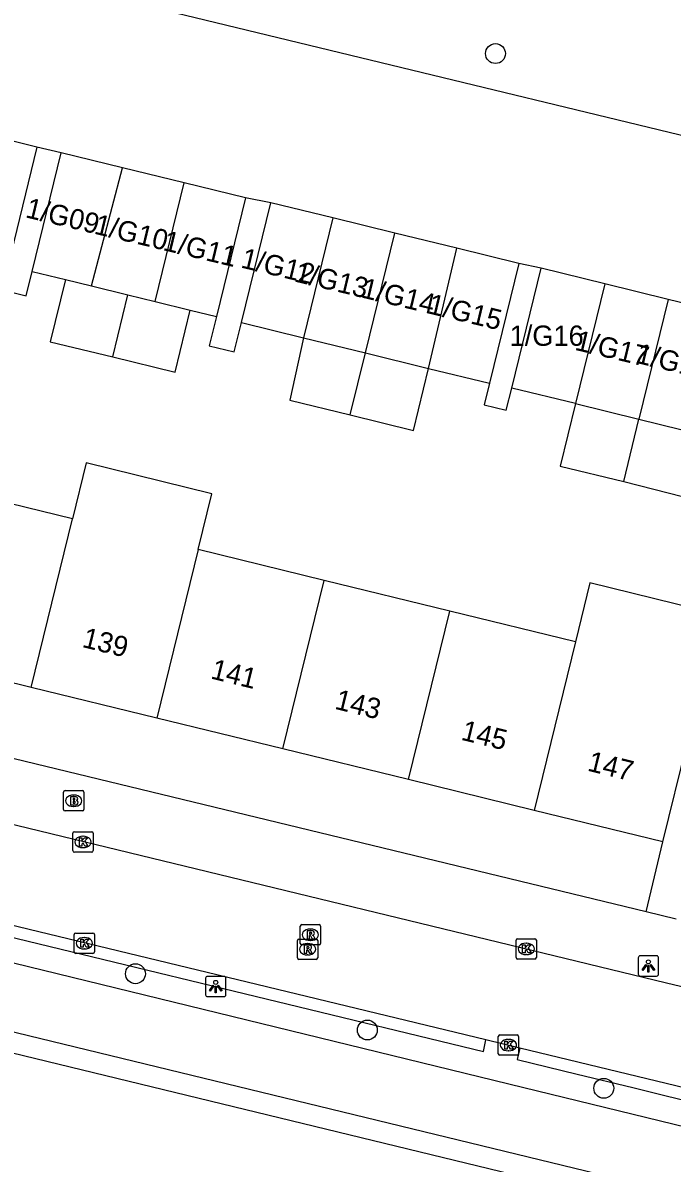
# Model space of a CAD drawing. Extents: x 162812 to 163818, y 381639 to 382470.
# Drawn here: x 163599.1 to 163631, y 382246.1 to 382302.2 of the extents above; entities that cross this region are included whole.
import ezdxf

# ---------------------------------------------------------------- set-up
doc = ezdxf.new("R2010")
doc.units = 0
for name, color, linetype in [('IMGEO_Boom', 7, 'Continuous'), ('IMGEO_Brandkraan', 7, 'Continuous'), ('IMGEO_Groenvoorziening', 7, 'Continuous'), ('IMGEO_Haag', 7, 'Continuous'), ('IMGEO_Kolk', 7, 'Continuous'), ('IMGEO_Lichtpunt', 7, 'Continuous'), ('IMGEO_Pand', 7, 'Continuous'), ('IMGEO_Pand_nummerreeks', 7, 'Continuous'), ('IMGEO_Rijbaan_lokaal_open', 7, 'Continuous'), ('IMGEO_Rioolput', 7, 'Continuous'), ('IMGEO_Voetpad_open', 7, 'Continuous'), ('IMGEO_Waterloop', 7, 'Continuous')]:
    doc.layers.add(name, color=color, linetype=linetype)

msp = doc.modelspace()

# ---------------------------------------------------------------- linework, layer by layer
at = {"layer": 'IMGEO_Boom'}
for centre in [(163622.304, 382300.712), (163604.592, 382255.421), (163616, 382252.65), (163627.632, 382249.782)]:
    msp.add_circle(centre, 0.489, dxfattribs=at)
at = {"layer": 'IMGEO_Brandkraan'}
for p, q in [((163601.052, 382263.507), (163601.052, 382264.359)), ((163601.127, 382264.433), (163601.979, 382264.433)), ((163602.053, 382264.359), (163602.053, 382263.507)), ((163601.54, 382264.213), (163601.565, 382264.213)), ((163601.979, 382263.433), (163601.127, 382263.433)), ((163601.563, 382263.653), (163601.538, 382263.653))]:
    msp.add_line(p, q, dxfattribs=at)
for points in [[(163601.052, 382263.507), (163601.052, 382264.359)], [(163601.127, 382264.433), (163601.979, 382264.433)], [(163602.053, 382264.359), (163602.053, 382263.507)], [(163601.4, 382264.133), (163601.4, 382263.733), (163601.613, 382263.733)], [(163601.631, 382264.133), (163601.4, 382264.133)], [(163601.579, 382264.052), (163601.525, 382264.052), (163601.525, 382263.976)], [(163601.525, 382263.976), (163601.578, 382263.976)], [(163601.587, 382263.9), (163601.525, 382263.9), (163601.525, 382263.819)], [(163601.525, 382263.819), (163601.587, 382263.819)], [(163601.979, 382263.433), (163601.127, 382263.433)]]:
    msp.add_lwpolyline(points, dxfattribs=at)
for centre, radius, start, end in [((163601.129, 382264.357), 0.0765, 91.552, 178.448), ((163601.129, 382264.357), 0.0765, 91.552, 178.448), ((163601.977, 382264.357), 0.0765, 1.552, 88.448), ((163601.977, 382264.357), 0.0765, 1.552, 88.448), ((163601.58, 382264.014), 0.0379, 267.8285, 90.9355), ((163601.588, 382263.859), 0.0404, 269.8759, 90.5077), ((163601.619, 382263.984), 0.251, 268.6676, 293.5347), ((163601.635, 382263.988), 0.145, 59.4692, 91.5367), ((163601.66, 382264.035), 0.0922, 285.5137, 58.1501), ((163601.665, 382263.843), 0.105, 301.3115, 78.989), ((163601.129, 382263.509), 0.0765, 181.552, 268.448), ((163601.129, 382263.509), 0.0765, 181.552, 268.448), ((163601.977, 382263.509), 0.0765, 271.552, 358.448), ((163601.977, 382263.509), 0.0765, 271.552, 358.448)]:
    msp.add_arc(centre, radius, start, end, dxfattribs=at)
for centre, major_axis, ratio, start_param, end_param in [((163601.539, 382263.933), (-0.387, 0.002), 0.722429, 4.712389, 7.853982), ((163601.564, 382263.933), (-0.39, 0.002), 0.717154, 1.570796, 4.712389)]:
    msp.add_ellipse(centre, major_axis=major_axis, ratio=ratio, start_param=start_param, end_param=end_param, dxfattribs=at)
at = {"layer": 'IMGEO_Groenvoorziening'}
for points in [[(163754.822, 382214.356), (163737.29, 382217.945), (163735.758, 382219.218), (163605.062, 382250.972), (163534.615, 382268.088)], [(163568.209, 382263.389), (163572.066, 382262.432), (163622.957, 382250), (163648.57, 382243.743), (163648.937, 382244.999)]]:
    msp.add_lwpolyline(points, dxfattribs=at)
at = {"layer": 'IMGEO_Haag'}
for points in [[(163581.234, 382261.984), (163581.099, 382261.439), (163621.711, 382251.597), (163621.835, 382252.168)], [(163623.5, 382251.765), (163623.369, 382251.195), (163626.325, 382250.479), (163629.057, 382249.817), (163630.706, 382249.417), (163648.937, 382244.999)]]:
    msp.add_lwpolyline(points, dxfattribs=at)
at = {"layer": 'IMGEO_Kolk'}
for p, q in [((163601.511, 382261.48), (163601.511, 382262.332)), ((163601.586, 382262.406), (163602.438, 382262.406)), ((163601.999, 382262.186), (163602.024, 382262.186)), ((163602.512, 382262.332), (163602.512, 382261.48)), ((163602.022, 382261.626), (163601.997, 382261.626)), ((163602.438, 382261.406), (163601.586, 382261.406)), ((163601.576, 382256.497), (163601.576, 382257.349)), ((163601.651, 382257.423), (163602.503, 382257.423)), ((163602.064, 382257.203), (163602.089, 382257.203)), ((163602.577, 382257.349), (163602.577, 382256.497)), ((163623.318, 382256.217), (163623.318, 382257.069)), ((163623.393, 382257.143), (163624.245, 382257.143)), ((163624.319, 382257.069), (163624.319, 382256.217)), ((163602.503, 382256.423), (163601.651, 382256.423)), ((163602.087, 382256.643), (163602.062, 382256.643)), ((163623.806, 382256.923), (163623.831, 382256.923)), ((163624.245, 382256.143), (163623.393, 382256.143)), ((163623.829, 382256.363), (163623.804, 382256.363)), ((163622.442, 382251.481), (163622.442, 382252.333)), ((163622.517, 382252.407), (163623.369, 382252.407)), ((163622.93, 382252.187), (163622.955, 382252.187)), ((163623.443, 382252.333), (163623.443, 382251.481)), ((163623.369, 382251.407), (163622.517, 382251.407)), ((163622.953, 382251.627), (163622.928, 382251.627))]:
    msp.add_line(p, q, dxfattribs=at)
for points in [[(163601.511, 382261.48), (163601.511, 382262.332)], [(163601.586, 382262.406), (163602.438, 382262.406)], [(163601.832, 382262.106), (163601.955, 382262.106), (163601.955, 382261.955), (163602.085, 382262.106), (163602.249, 382262.106), (163602.103, 382261.955), (163602.256, 382261.706), (163602.104, 382261.706), (163602.019, 382261.87), (163601.955, 382261.803), (163601.955, 382261.706), (163601.832, 382261.706), (163601.832, 382262.106)], [(163602.512, 382262.332), (163602.512, 382261.48)], [(163602.438, 382261.406), (163601.586, 382261.406)], [(163601.576, 382256.497), (163601.576, 382257.349)], [(163601.651, 382257.423), (163602.503, 382257.423)], [(163601.897, 382257.123), (163602.02, 382257.123), (163602.02, 382256.972), (163602.15, 382257.123), (163602.314, 382257.123), (163602.168, 382256.972), (163602.321, 382256.723), (163602.169, 382256.723), (163602.084, 382256.887), (163602.02, 382256.82), (163602.02, 382256.723), (163601.897, 382256.723), (163601.897, 382257.123)], [(163602.577, 382257.349), (163602.577, 382256.497)], [(163623.318, 382256.217), (163623.318, 382257.069)], [(163623.393, 382257.143), (163624.245, 382257.143)], [(163624.319, 382257.069), (163624.319, 382256.217)], [(163602.503, 382256.423), (163601.651, 382256.423)], [(163623.639, 382256.843), (163623.762, 382256.843), (163623.762, 382256.692), (163623.892, 382256.843), (163624.056, 382256.843), (163623.91, 382256.692), (163624.063, 382256.443), (163623.911, 382256.443), (163623.826, 382256.607), (163623.762, 382256.54), (163623.762, 382256.443), (163623.639, 382256.443), (163623.639, 382256.843)], [(163624.245, 382256.143), (163623.393, 382256.143)], [(163622.442, 382251.481), (163622.442, 382252.333)], [(163622.517, 382252.407), (163623.369, 382252.407)], [(163622.763, 382252.107), (163622.886, 382252.107), (163622.886, 382251.956), (163623.016, 382252.107), (163623.18, 382252.107), (163623.034, 382251.956), (163623.187, 382251.707), (163623.035, 382251.707), (163622.95, 382251.871), (163622.886, 382251.804), (163622.886, 382251.707), (163622.763, 382251.707), (163622.763, 382252.107)], [(163623.443, 382252.333), (163623.443, 382251.481)], [(163623.369, 382251.407), (163622.517, 382251.407)]]:
    msp.add_lwpolyline(points, dxfattribs=at)
for centre, start, end in [((163601.588, 382262.33), 91.552, 178.448), ((163601.588, 382262.33), 91.552, 178.448), ((163602.436, 382262.33), 1.552, 88.448), ((163602.436, 382262.33), 1.552, 88.448), ((163601.588, 382261.482), 181.552, 268.448), ((163601.588, 382261.482), 181.552, 268.448), ((163602.436, 382261.482), 271.552, 358.448), ((163602.436, 382261.482), 271.552, 358.448), ((163601.653, 382257.347), 91.552, 178.448), ((163601.653, 382257.347), 91.552, 178.448), ((163602.501, 382257.347), 1.552, 88.448), ((163602.501, 382257.347), 1.552, 88.448), ((163623.395, 382257.067), 91.552, 178.448), ((163623.395, 382257.067), 91.552, 178.448), ((163624.243, 382257.067), 1.552, 88.448), ((163624.243, 382257.067), 1.552, 88.448), ((163601.653, 382256.499), 181.552, 268.448), ((163601.653, 382256.499), 181.552, 268.448), ((163602.501, 382256.499), 271.552, 358.448), ((163602.501, 382256.499), 271.552, 358.448), ((163623.395, 382256.219), 181.552, 268.448), ((163623.395, 382256.219), 181.552, 268.448), ((163624.243, 382256.219), 271.552, 358.448), ((163624.243, 382256.219), 271.552, 358.448), ((163622.519, 382252.331), 91.552, 178.448), ((163622.519, 382252.331), 91.552, 178.448), ((163623.367, 382252.331), 1.552, 88.448), ((163623.367, 382252.331), 1.552, 88.448), ((163622.519, 382251.483), 181.552, 268.448), ((163622.519, 382251.483), 181.552, 268.448), ((163623.367, 382251.483), 271.552, 358.448), ((163623.367, 382251.483), 271.552, 358.448)]:
    msp.add_arc(centre, 0.0765, start, end, dxfattribs=at)
for centre, major_axis, ratio, start_param, end_param in [((163601.998, 382261.906), (-0.387, 0.002), 0.722429, 4.712389, 7.853982), ((163602.023, 382261.906), (-0.39, 0.002), 0.717154, 1.570796, 4.712389), ((163602.063, 382256.923), (-0.387, 0.002), 0.722429, 4.712389, 7.853982), ((163602.088, 382256.923), (-0.39, 0.002), 0.717154, 1.570796, 4.712389), ((163623.805, 382256.643), (-0.387, 0.002), 0.722429, 4.712389, 7.853982), ((163623.83, 382256.643), (-0.39, 0.002), 0.717154, 1.570796, 4.712389), ((163622.929, 382251.907), (-0.387, 0.002), 0.722429, 4.712389, 7.853982), ((163622.954, 382251.907), (-0.39, 0.002), 0.717154, 1.570796, 4.712389)]:
    msp.add_ellipse(centre, major_axis=major_axis, ratio=ratio, start_param=start_param, end_param=end_param, dxfattribs=at)
at = {"layer": 'IMGEO_Lichtpunt'}
for p, q in [((163629.329, 382256.207), (163629.329, 382255.4)), ((163629.329, 382256.207), (163629.329, 382255.4)), ((163630.231, 382256.302), (163629.423, 382256.302)), ((163630.231, 382256.302), (163629.423, 382256.302)), ((163630.325, 382255.4), (163630.325, 382256.207)), ((163630.325, 382255.4), (163630.325, 382256.207)), ((163629.423, 382255.306), (163630.231, 382255.306)), ((163629.423, 382255.306), (163630.231, 382255.306)), ((163608.043, 382255.195), (163608.043, 382254.388)), ((163608.043, 382255.195), (163608.043, 382254.388)), ((163608.945, 382255.29), (163608.137, 382255.29)), ((163608.945, 382255.29), (163608.137, 382255.29)), ((163609.039, 382254.388), (163609.039, 382255.195)), ((163609.039, 382254.388), (163609.039, 382255.195)), ((163608.137, 382254.294), (163608.945, 382254.294)), ((163608.137, 382254.294), (163608.945, 382254.294))]:
    msp.add_line(p, q, dxfattribs=at)
for points in [[(163629.703, 382255.871), (163629.742, 382255.843), (163629.554, 382255.581), (163629.516, 382255.608), (163629.703, 382255.871)], [(163629.915, 382255.843), (163629.953, 382255.87), (163630.14, 382255.608), (163630.101, 382255.58), (163629.915, 382255.843)], [(163629.805, 382255.823), (163629.852, 382255.823), (163629.852, 382255.501), (163629.805, 382255.501), (163629.805, 382255.823)], [(163608.417, 382254.859), (163608.456, 382254.831), (163608.268, 382254.569), (163608.23, 382254.596), (163608.417, 382254.859)], [(163608.519, 382254.811), (163608.566, 382254.811), (163608.566, 382254.489), (163608.519, 382254.489), (163608.519, 382254.811)], [(163608.629, 382254.831), (163608.667, 382254.858), (163608.854, 382254.596), (163608.815, 382254.568), (163608.629, 382254.831)]]:
    msp.add_lwpolyline(points, dxfattribs=at)
for centre in [(163629.828, 382256.005), (163608.542, 382254.993)]:
    msp.add_circle(centre, 0.0994, dxfattribs=at)
for centre, start, end in [((163629.423, 382256.207), 90, 180), ((163629.423, 382256.207), 90, 180), ((163630.231, 382256.207), 0, 90), ((163630.231, 382256.207), 0, 90), ((163629.423, 382255.4), 180, 270), ((163629.423, 382255.4), 180, 270), ((163630.231, 382255.4), 270, 0), ((163630.231, 382255.4), 270, 360), ((163608.137, 382255.195), 90, 180), ((163608.137, 382255.195), 90, 180), ((163608.945, 382255.195), 0, 90), ((163608.945, 382255.195), 0, 90), ((163608.137, 382254.388), 180, 270), ((163608.137, 382254.388), 180, 270), ((163608.945, 382254.388), 270, 0), ((163608.945, 382254.388), 270, 360)]:
    msp.add_arc(centre, 0.0946, start, end, dxfattribs=at)
at = {"layer": 'IMGEO_Pand'}
for points in [[(163599.748, 382296.105), (163596.888, 382296.805)], [(163599.748, 382296.105), (163598.325, 382290.292)], [(163599.515, 382289.993), (163600.939, 382295.831)], [(163603.961, 382295.092), (163600.939, 382295.831)], [(163602.43, 382289.28), (163603.961, 382295.092)], [(163606.982, 382294.352), (163603.961, 382295.092)], [(163605.554, 382288.515), (163606.982, 382294.352)], [(163610.004, 382293.613), (163606.982, 382294.352)], [(163610.004, 382293.613), (163608.575, 382287.775)], [(163609.801, 382287.475), (163611.245, 382293.373)], [(163614.298, 382292.626), (163611.245, 382293.373)], [(163614.298, 382292.626), (163612.854, 382286.728)], [(163617.352, 382291.878), (163614.298, 382292.626)], [(163615.908, 382285.98), (163617.352, 382291.878)], [(163620.405, 382291.13), (163617.352, 382291.878)], [(163619.015, 382285.219), (163620.405, 382291.13)], [(163623.458, 382290.383), (163620.405, 382291.13)], [(163623.458, 382290.383), (163622.014, 382284.485)], [(163623.103, 382284.25), (163624.545, 382290.143)], [(163627.69, 382289.373), (163624.545, 382290.143)], [(163599.515, 382289.993), (163601.154, 382289.592)], [(163601.154, 382289.592), (163600.404, 382286.53), (163603.472, 382285.778)], [(163601.154, 382289.592), (163602.43, 382289.28)], [(163602.43, 382289.28), (163604.222, 382288.841)], [(163627.69, 382289.373), (163626.246, 382283.481)], [(163630.806, 382288.61), (163627.69, 382289.373)], [(163603.472, 382285.778), (163604.222, 382288.841)], [(163604.222, 382288.841), (163605.554, 382288.515)], [(163605.554, 382288.515), (163607.29, 382288.09)], [(163630.806, 382288.61), (163629.364, 382282.718)], [(163633.924, 382287.847), (163630.806, 382288.61)], [(163603.472, 382285.778), (163606.54, 382285.027), (163607.29, 382288.09)], [(163607.29, 382288.09), (163608.575, 382287.775)], [(163609.801, 382287.475), (163612.854, 382286.728)], [(163612.854, 382286.728), (163612.179, 382283.656), (163615.16, 382282.926)], [(163612.854, 382286.728), (163615.908, 382285.98)], [(163615.16, 382282.926), (163615.908, 382285.98)], [(163615.908, 382285.98), (163619.015, 382285.219)], [(163615.16, 382282.926), (163618.267, 382282.165), (163619.015, 382285.219)], [(163619.015, 382285.219), (163622.014, 382284.485)], [(163626.246, 382283.481), (163623.103, 382284.25)], [(163626.246, 382283.481), (163625.492, 382280.405), (163628.611, 382279.642)], [(163626.246, 382283.481), (163629.364, 382282.718)], [(163628.611, 382279.642), (163629.364, 382282.718)], [(163629.364, 382282.718), (163632.483, 382281.954)], [(163607.683, 382276.298), (163608.356, 382279.048), (163602.17, 382280.562), (163601.497, 382277.812)], [(163628.611, 382279.642), (163634.46, 382278.15)], [(163601.497, 382277.812), (163595.312, 382279.326)], [(163599.466, 382269.517), (163601.497, 382277.812)], [(163607.683, 382276.298), (163605.652, 382268.002)], [(163613.868, 382274.784), (163607.683, 382276.298)], [(163611.836, 382266.488), (163613.868, 382274.784)], [(163620.054, 382273.269), (163613.868, 382274.784)], [(163633.282, 382273.106), (163626.949, 382274.656), (163626.239, 382271.755)], [(163618.023, 382264.974), (163620.054, 382273.269)], [(163626.239, 382271.755), (163620.054, 382273.269)], [(163630.541, 382261.909), (163631.73, 382266.766), (163632.572, 382270.205), (163633.282, 382273.106)], [(163626.239, 382271.755), (163624.208, 382263.459)], [(163599.466, 382269.517), (163593.282, 382271.031)], [(163605.652, 382268.002), (163599.466, 382269.517)], [(163611.836, 382266.488), (163605.652, 382268.002)], [(163618.023, 382264.974), (163611.836, 382266.488)], [(163624.208, 382263.459), (163618.023, 382264.974)], [(163630.541, 382261.909), (163624.208, 382263.459)]]:
    msp.add_lwpolyline(points, dxfattribs=at)
at = {"layer": 'IMGEO_Rijbaan_lokaal_open'}
for points in [[(163586.764, 382307.529), (163636.405, 382295.498)], [(163600.939, 382295.831), (163599.748, 382296.105)], [(163611.245, 382293.373), (163610.004, 382293.613)], [(163624.545, 382290.143), (163623.458, 382290.383)], [(163570.121, 382269.682), (163630.719, 382254.979), (163634.38, 382254.107), (163646.325, 382251.195)], [(163621.835, 382252.168), (163581.234, 382261.984)], [(163623.5, 382251.765), (163621.835, 382252.168)], [(163645.168, 382246.526), (163623.5, 382251.765)]]:
    msp.add_lwpolyline(points, dxfattribs=at)
at = {"layer": 'IMGEO_Rioolput'}
for p, q in [((163612.698, 382256.912), (163612.698, 382257.764)), ((163612.773, 382257.838), (163613.625, 382257.838)), ((163613.186, 382257.618), (163613.211, 382257.618)), ((163613.699, 382257.764), (163613.699, 382256.912)), ((163612.559, 382256.201), (163612.559, 382257.053)), ((163612.634, 382257.127), (163613.486, 382257.127)), ((163613.209, 382257.058), (163613.184, 382257.058)), ((163613.56, 382257.053), (163613.56, 382256.201)), ((163613.625, 382256.838), (163612.773, 382256.838)), ((163613.047, 382256.907), (163613.072, 382256.907)), ((163613.486, 382256.127), (163612.634, 382256.127)), ((163613.07, 382256.347), (163613.045, 382256.347))]:
    msp.add_line(p, q, dxfattribs=at)
for points in [[(163612.698, 382256.912), (163612.698, 382257.764)], [(163612.773, 382257.838), (163613.625, 382257.838)], [(163613.699, 382257.764), (163613.699, 382256.912)], [(163612.559, 382256.201), (163612.559, 382257.053)], [(163612.634, 382257.127), (163613.486, 382257.127)], [(163613.287, 382257.536), (163613.035, 382257.538), (163613.035, 382257.138)], [(163613.035, 382257.138), (163613.159, 382257.138), (163613.159, 382257.3), (163613.17, 382257.3)], [(163613.213, 382257.457), (163613.159, 382257.457), (163613.159, 382257.376)], [(163613.159, 382257.376), (163613.211, 382257.376)], [(163613.217, 382257.271), (163613.288, 382257.138), (163613.428, 382257.138), (163613.363, 382257.264)], [(163613.56, 382257.053), (163613.56, 382256.201)], [(163613.625, 382256.838), (163612.773, 382256.838)], [(163613.148, 382256.825), (163612.896, 382256.827), (163612.896, 382256.427)], [(163612.896, 382256.427), (163613.02, 382256.427), (163613.02, 382256.589), (163613.031, 382256.589)], [(163613.074, 382256.746), (163613.02, 382256.746), (163613.02, 382256.665)], [(163613.02, 382256.665), (163613.072, 382256.665)], [(163613.078, 382256.56), (163613.149, 382256.427), (163613.289, 382256.427), (163613.224, 382256.553)], [(163613.486, 382256.127), (163612.634, 382256.127)]]:
    msp.add_lwpolyline(points, dxfattribs=at)
for centre, radius, start, end in [((163612.775, 382257.762), 0.0765, 91.552, 178.448), ((163612.775, 382257.762), 0.0765, 91.552, 178.448), ((163613.623, 382257.762), 0.0765, 1.552, 88.448), ((163613.623, 382257.762), 0.0765, 1.552, 88.448), ((163612.636, 382257.051), 0.0765, 91.552, 178.448), ((163612.636, 382257.051), 0.0765, 91.552, 178.448), ((163613.169, 382257.247), 0.0533, 26.0293, 88.6989), ((163613.195, 382257.565), 0.19, 274.7715, 282.9687), ((163613.219, 382257.361), 0.0964, 77.0061, 93.1865), ((163613.233, 382257.418), 0.0378, 276.6634, 79.6772), ((163613.286, 382257.426), 0.109, 350.3612, 89.416), ((163613.284, 382257.426), 0.112, 277.5842, 350.9817), ((163613.268, 382257.211), 0.108, 29.5134, 73.7905), ((163613.484, 382257.051), 0.0765, 1.552, 88.448), ((163613.484, 382257.051), 0.0765, 1.552, 88.448), ((163612.775, 382256.914), 0.0765, 181.552, 268.448), ((163612.775, 382256.914), 0.0765, 181.552, 268.448), ((163613.03, 382256.536), 0.0533, 26.0293, 88.6989), ((163613.056, 382256.854), 0.19, 274.7715, 282.9687), ((163613.08, 382256.65), 0.0964, 77.0061, 93.1865), ((163613.094, 382256.707), 0.0378, 276.6634, 79.6772), ((163613.147, 382256.715), 0.109, 350.3612, 89.416), ((163613.145, 382256.715), 0.112, 277.5842, 350.9817), ((163613.129, 382256.5), 0.108, 29.5134, 73.7905), ((163613.623, 382256.914), 0.0765, 271.552, 358.448), ((163613.623, 382256.914), 0.0765, 271.552, 358.448), ((163612.636, 382256.203), 0.0765, 181.552, 268.448), ((163612.636, 382256.203), 0.0765, 181.552, 268.448), ((163613.484, 382256.203), 0.0765, 271.552, 358.448), ((163613.484, 382256.203), 0.0765, 271.552, 358.448)]:
    msp.add_arc(centre, radius, start, end, dxfattribs=at)
for centre, major_axis, ratio, start_param, end_param in [((163613.185, 382257.338), (-0.387, 0.002), 0.722429, 4.712389, 7.853982), ((163613.21, 382257.338), (-0.39, 0.002), 0.717154, 1.570796, 4.712389), ((163613.046, 382256.627), (-0.387, 0.002), 0.722429, 4.712389, 7.853982), ((163613.071, 382256.627), (-0.39, 0.002), 0.717154, 1.570796, 4.712389)]:
    msp.add_ellipse(centre, major_axis=major_axis, ratio=ratio, start_param=start_param, end_param=end_param, dxfattribs=at)
at = {"layer": 'IMGEO_Voetpad_open'}
for points in [[(163598.325, 382290.292), (163598.029, 382289.082), (163599.222, 382288.791), (163599.515, 382289.993)], [(163608.575, 382287.775), (163608.223, 382286.335), (163609.448, 382286.035), (163609.801, 382287.475)], [(163622.014, 382284.485), (163621.754, 382283.423), (163622.836, 382283.158), (163623.103, 382284.25)], [(163629.714, 382258.462), (163567.518, 382273.524)], [(163629.714, 382258.462), (163630.541, 382261.909)], [(163631.188, 382258.105), (163629.714, 382258.462)]]:
    msp.add_lwpolyline(points, dxfattribs=at)
at = {"layer": 'IMGEO_Waterloop'}
msp.add_lwpolyline([(163534.382, 382267.115), (163604.826, 382250), (163735.297, 382218.301), (163736.84, 382217.018), (163753.889, 382213.389), (163754.414, 382211.872), (163753.463, 382207.948), (163752.376, 382206.925), (163744.959, 382209.214), (163741.748, 382209.048), (163709.777, 382216.824), (163708.291, 382216.353), (163708.138, 382216.388), (163708.092, 382216.197)], dxfattribs=at)

# ---------------------------------------------------------------- texts
at = {"layer": 'IMGEO_Pand_nummerreeks'}
for s, rotation, p in [('1/G09', 346.573, (163599.134, 382292.661)), ('1/G10', 346.573, (163602.513, 382291.855)), ('1/G11', 346.573, (163605.901, 382291.046)), ('1/G12', 346.573, (163609.733, 382290.189)), ('1/G13', 346.573, (163612.362, 382289.504)), ('1/G14', 346.573, (163615.646, 382288.72)), ('1/G15', 346.573, (163618.93, 382287.936)), ('1/G17', 346.573, (163626.165, 382286.138)), ('1/G18', 346.573, (163629.156, 382285.5)), ('139', 346.2435, (163601.923, 382271.51)), ('141', 346.2435, (163608.249, 382269.961)), ('143', 346.2435, (163614.353, 382268.467)), ('145', 346.2435, (163620.567, 382266.945)), ('147', 346.2433, (163626.782, 382265.424))]:
    msp.add_text(s, height=1, rotation=rotation, dxfattribs=at).set_placement(p)
msp.add_text('1/G16', height=1, dxfattribs=at).set_placement((163623.002, 382286.327))

doc.saveas('drawing.dxf')
